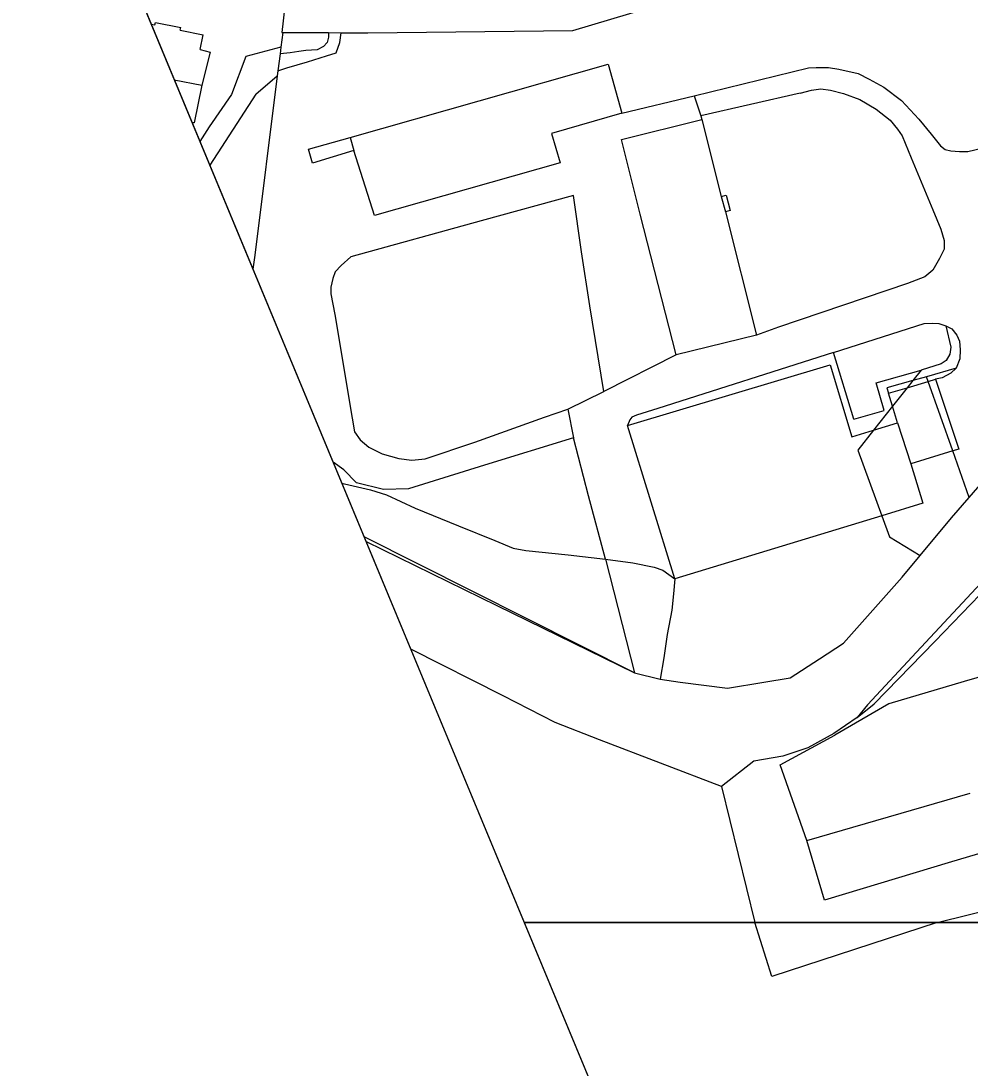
# Model space of a CAD drawing. Extents: x -493753 to -49290, y -1127285 to -112654.
# Drawn here: x -493753.1 to -493575.9, y -1127027.2 to -1126831.6 of the extents above; entities that cross this region are included whole.
import ezdxf

# ---------------------------------------------------------------- set-up
doc = ezdxf.new("R2010")
doc.units = 0
for name, color, linetype in [('Vrstva 1', 7, 'Continuous'), ('Vrstva 11', 7, 'Continuous'), ('Vrstva 5', 7, 'Continuous'), ('Vrstva 60', 7, 'Continuous'), ('Vrstva 7', 7, 'Continuous')]:
    doc.layers.add(name, color=color, linetype=linetype)

msp = doc.modelspace()

# ---------------------------------------------------------------- linework, layer by layer
at = {"layer": 'Vrstva 1'}
msp.add_lwpolyline([(-493753.129, -1126773.634), (-493540.881, -1127284.865), (-492737.61, -1126868.64), (-492950.39, -1126535.73)], dxfattribs=at)
at = {"layer": 'Vrstva 11'}
for points in [[(-493705.14, -1126840.96), (-493703.46, -1126840.41), (-493699.6, -1126839.28), (-493696.06, -1126838.14), (-493694.26, -1126837.57), (-493693.61, -1126835.64), (-493693.34, -1126833.84)], [(-493695.7, -1126833.82), (-493695.71, -1126834.67), (-493695.97, -1126835.64), (-493696.63, -1126836.43), (-493697.81, -1126837.04), (-493699.95, -1126837.17), (-493701.22, -1126837.35), (-493702.84, -1126837.61), (-493704.74, -1126837.8)], [(-493704.23, -1126833.77), (-493704.58, -1126836.55)], [(-493719.67, -1126836.99), (-493717.78, -1126837.49)], [(-493717.78, -1126837.49), (-493719.35, -1126843.65)], [(-493704.58, -1126836.55), (-493711.12, -1126838.29)], [(-493704.74, -1126837.8), (-493705.14, -1126840.96)], [(-493704.58, -1126836.55), (-493704.74, -1126837.8)], [(-493711.12, -1126838.29), (-493713.83, -1126845.35)], [(-493691.65, -1126853.38), (-493643.51, -1126839.73)], [(-493643.51, -1126839.73), (-493640.93, -1126848.87)], [(-493705.14, -1126840.96), (-493705.26, -1126841.91)], [(-493627.43, -1126845.59), (-493606.11, -1126840.38), (-493604.63, -1126840.33), (-493602.35, -1126840.33), (-493600.43, -1126840.61), (-493596.83, -1126841.47), (-493594.77, -1126842.52), (-493592.03, -1126844.03), (-493588.7, -1126846.5), (-493585.5, -1126849.97), (-493583.19, -1126852.79), (-493581.41, -1126854.98), (-493580.59, -1126855.62), (-493579.54, -1126855.9), (-493577.9, -1126855.99), (-493576.35, -1126855.99), (-493573.47, -1126855.3), (-493570.34, -1126854.68)], [(-493724.491, -1126842.614), (-493719.35, -1126843.65)], [(-493719.35, -1126843.65), (-493720.77, -1126850.69)], [(-493705.26, -1126841.91), (-493709.47, -1126875.39), (-493709.805, -1126877.987)], [(-493709.29, -1126845.31), (-493705.26, -1126841.91)], [(-493713.83, -1126845.35), (-493718, -1126851.4)], [(-493709.29, -1126845.31), (-493717.868, -1126858.566)], [(-493640.93, -1126848.87), (-493627.43, -1126845.59)], [(-493627.43, -1126845.59), (-493626.21, -1126849.38)], [(-493607.62, -1126845.13), (-493626.21, -1126849.38)], [(-493607.62, -1126845.13), (-493605.51, -1126844.57), (-493603.78, -1126844.34), (-493602, -1126844.57), (-493599.53, -1126845.21), (-493596.48, -1126846.3), (-493593.46, -1126848.09), (-493590.82, -1126850.19), (-493589.49, -1126851.83), (-493588.62, -1126853.11), (-493586.89, -1126857.18), (-493582.87, -1126866.9), (-493581.37, -1126870.49), (-493580.78, -1126872.64), (-493580.78, -1126874.24), (-493581.64, -1126875.97), (-493582.87, -1126878.15), (-493584.37, -1126879.39), (-493587.57, -1126880.67), (-493611.67, -1126888.84), (-493615.78, -1126890.33)], [(-493640.93, -1126848.87), (-493654.04, -1126852.68)], [(-493626.21, -1126849.38), (-493626, -1126850.02)], [(-493720.77, -1126850.69), (-493721.16, -1126850.636)], [(-493718, -1126851.4), (-493719.701, -1126854.149)], [(-493641.02, -1126853.79), (-493626, -1126850.02)], [(-493626, -1126850.02), (-493622.37, -1126864.41)], [(-493699.46, -1126855.6), (-493691.65, -1126853.38)], [(-493691.65, -1126853.38), (-493690.96, -1126855.81)], [(-493654.04, -1126852.68), (-493652.45, -1126858.14)], [(-493637.53, -1126867.72), (-493641.02, -1126853.79)], [(-493698.72, -1126858.22), (-493699.46, -1126855.6)], [(-493690.96, -1126855.81), (-493698.72, -1126858.22)], [(-493687.09, -1126867.99), (-493690.96, -1126855.81)], [(-493652.45, -1126858.14), (-493687.09, -1126867.99)], [(-493644.31, -1126900.84), (-493646.89, -1126884.84), (-493648.49, -1126874.76), (-493649.99, -1126864.24), (-493667.21, -1126868.97), (-493691.54, -1126875.67)], [(-493622.37, -1126864.41), (-493621.43, -1126864.17)], [(-493622.37, -1126864.41), (-493621.61, -1126867.27)], [(-493621.43, -1126864.17), (-493620.7, -1126867.05)], [(-493620.7, -1126867.05), (-493621.61, -1126867.27)], [(-493621.61, -1126867.27), (-493615.78, -1126890.33)], [(-493630.77, -1126893.99), (-493637.53, -1126867.72)], [(-493691.54, -1126875.67), (-493693.36, -1126877.28), (-493694.49, -1126878.46), (-493694.91, -1126879.7), (-493695.24, -1126881.36), (-493695.24, -1126882.6), (-493694.54, -1126886.46), (-493691.26, -1126905.83), (-493690.88, -1126908.38)], [(-493601.39, -1126893.55), (-493584.47, -1126888.14), (-493583.01, -1126888.05), (-493581.77, -1126888.14), (-493580.45, -1126888.57)], [(-493580.45, -1126888.57), (-493579.5, -1126892.55), (-493579.69, -1126893.88), (-493580.35, -1126895.02), (-493581.3, -1126895.68), (-493585.04, -1126896.82)], [(-493580.45, -1126888.57), (-493579.31, -1126889.14), (-493578.41, -1126890.32), (-493577.89, -1126891.46), (-493577.75, -1126893.07), (-493577.84, -1126894.73), (-493578.51, -1126896.49)], [(-493615.78, -1126890.33), (-493630.77, -1126893.99)], [(-493630.77, -1126893.99), (-493644.31, -1126900.84)], [(-493601.39, -1126893.55), (-493634.24, -1126903.98), (-493638.18, -1126905.24), (-493639.08, -1126905.65), (-493639.44, -1126906.13), (-493639.87, -1126907.19)], [(-493597.6, -1126905.99), (-493601.39, -1126893.55)], [(-493639.87, -1126907.19), (-493602.06, -1126895.82)], [(-493602.06, -1126895.82), (-493598.01, -1126909.27)], [(-493578.51, -1126896.49), (-493584.07, -1126898.06)], [(-493578.51, -1126896.49), (-493579.5, -1126897.43), (-493581.11, -1126898.29), (-493582.36, -1126898.53)], [(-493593.43, -1126899.19), (-493585.04, -1126896.82)], [(-493585.04, -1126896.82), (-493586.59, -1126898.77)], [(-493584.07, -1126898.06), (-493586.59, -1126898.77)], [(-493583.75, -1126898.95), (-493584.07, -1126898.06)], [(-493583.75, -1126898.95), (-493582.36, -1126898.53)], [(-493582.36, -1126898.53), (-493578.01, -1126911.57)], [(-493591.95, -1126904.39), (-493593.43, -1126899.19)], [(-493586.59, -1126898.77), (-493591.44, -1126900.14), (-493591.12, -1126901.17)], [(-493591.12, -1126901.17), (-493587.66, -1126900.13)], [(-493587.66, -1126900.13), (-493590.4, -1126903.58)], [(-493586.59, -1126898.77), (-493587.66, -1126900.13)], [(-493587.66, -1126900.13), (-493583.75, -1126898.95)], [(-493579.15, -1126911.92), (-493583.75, -1126898.95)], [(-493651.04, -1126904.14), (-493644.31, -1126900.84)], [(-493590.4, -1126903.58), (-493591.12, -1126901.17)], [(-493690.88, -1126908.38), (-493689.81, -1126909.88), (-493688.15, -1126911.23), (-493685.68, -1126912.46), (-493682.57, -1126913.37), (-493680.15, -1126913.64), (-493677.63, -1126913.43), (-493668.41, -1126910.31), (-493655.37, -1126905.59), (-493651.04, -1126904.14)], [(-493651.04, -1126904.14), (-493649.97, -1126909.51)], [(-493597.6, -1126905.99), (-493591.95, -1126904.39)], [(-493590.4, -1126903.58), (-493593.93, -1126908.05)], [(-493589.46, -1126906.7), (-493590.4, -1126903.58)], [(-493631.03, -1126935.82), (-493639.87, -1126907.19)], [(-493598.01, -1126909.27), (-493593.93, -1126908.05)], [(-493593.93, -1126908.05), (-493596.88, -1126911.77), (-493592.38, -1126924.02)], [(-493593.93, -1126908.05), (-493589.46, -1126906.7)], [(-493589.46, -1126906.7), (-493587, -1126914.31)], [(-493649.97, -1126909.51), (-493666.55, -1126914.61), (-493680.74, -1126919), (-493685.46, -1126919.11), (-493690.45, -1126917.87), (-493692.87, -1126915.46), (-493694.834, -1126914.047)], [(-493647.14, -1126920.28), (-493649.97, -1126909.51)], [(-493579.15, -1126911.92), (-493587, -1126914.31)], [(-493578.01, -1126911.57), (-493579.15, -1126911.92)], [(-493576.06, -1126920.62), (-493579.15, -1126911.92)], [(-493587, -1126914.31), (-493584.75, -1126921.69)], [(-493693.218, -1126917.938), (-493692.7, -1126918.06)], [(-493692.7, -1126918.06), (-493687.85, -1126919.17)], [(-493576.06, -1126920.62), (-493572.42, -1126916.39)], [(-493687.85, -1126919.17), (-493684.9, -1126920.13)], [(-493684.9, -1126920.13), (-493679.5, -1126922.59)], [(-493643.96, -1126932.13), (-493647.14, -1126920.28)], [(-493584.75, -1126921.69), (-493592.38, -1126924.02)], [(-493585.23, -1126931.45), (-493579.38, -1126924.42), (-493576.06, -1126920.62)], [(-493679.5, -1126922.59), (-493671.46, -1126925.93)], [(-493671.46, -1126925.93), (-493664.63, -1126928.64)], [(-493592.38, -1126924.02), (-493631.03, -1126935.82)], [(-493592.38, -1126924.02), (-493590.93, -1126927.97), (-493585.23, -1126931.45)], [(-493638.55, -1126953.35), (-493689.043, -1126927.994)], [(-493688.683, -1126928.862), (-493664.25, -1126940.77), (-493638.55, -1126953.35)], [(-493664.63, -1126928.64), (-493661.21, -1126930.07)], [(-493661.21, -1126930.07), (-493658.83, -1126930.54)], [(-493658.83, -1126930.54), (-493650.96, -1126931.34)], [(-493650.96, -1126931.34), (-493643.96, -1126932.13)], [(-493633.79, -1126954.54), (-493630.03, -1126955.09), (-493621.2, -1126956.2), (-493614.4, -1126955.09), (-493609.53, -1126954.27), (-493604.06, -1126950.77), (-493599.55, -1126947.83), (-493588.62, -1126935.51), (-493585.23, -1126931.45)], [(-493566.25, -1126930.03), (-493563.51, -1126939.46), (-493561.99, -1126944.24), (-493561.99, -1126947.93), (-493562.91, -1126950.03), (-493565.21, -1126951.54), (-493577.04, -1126954.96), (-493591.11, -1126959.17), (-493601.19, -1126965.03)], [(-493643.96, -1126932.13), (-493638.89, -1126932.81), (-493634.93, -1126933.64), (-493633.28, -1126934.21), (-493631.03, -1126935.82)], [(-493643.96, -1126932.13), (-493638.55, -1126953.35)], [(-493571.36, -1126933.88), (-493585.89, -1126949.48), (-493595.05, -1126959.33), (-493597.02, -1126961.68)], [(-493597.02, -1126961.68), (-493593.85, -1126959.16), (-493582.48, -1126947.52), (-493570.76, -1126935.32)], [(-493631.03, -1126935.82), (-493631.29, -1126938.6), (-493631.62, -1126941.65), (-493632.45, -1126946.2), (-493633.11, -1126950.58), (-493633.79, -1126954.54)], [(-493663.08, -1126957.64), (-493680.357, -1126948.916)], [(-493638.55, -1126953.35), (-493633.79, -1126954.54)], [(-493653.36, -1126962.64), (-493663.08, -1126957.64)], [(-493645.1, -1126965.9), (-493653.36, -1126962.64)], [(-493597.02, -1126961.68), (-493601.33, -1126964.71), (-493606.23, -1126967.38), (-493610.85, -1126968.9), (-493616.29, -1126969.88), (-493622.33, -1126974.61)], [(-493611.37, -1126970.54), (-493601.19, -1126965.03)], [(-493622.33, -1126974.61), (-493645.1, -1126965.9)], [(-493606.37, -1126984.69), (-493611.37, -1126970.54)], [(-493622.33, -1126974.61), (-493616.08, -1127000)], [(-493606.37, -1126984.69), (-493575.91, -1126975.8)], [(-493554.78, -1126981.35), (-493579.38, -1126988.64)], [(-493603.11, -1126995.8), (-493606.37, -1126984.69)], [(-493579.38, -1126988.64), (-493603.11, -1126995.8)], [(-493582.08, -1127000), (-493570.73, -1126997.19), (-493562.38, -1126994.2)], [(-493582.08, -1127000), (-493612.91, -1127010.08), (-493616.08, -1127000)]]:
    msp.add_lwpolyline(points, dxfattribs=at)
at = {"layer": 'Vrstva 5'}
for p, q in [((-493728.12, -1126832.37), (-493728.03, -1126831.92)), ((-493728.03, -1126831.92), (-493723.28, -1126832.87)), ((-493728.801, -1126832.232), (-493728.12, -1126832.37)), ((-493723.38, -1126833.38), (-493723.28, -1126832.87)), ((-493723.38, -1126833.38), (-493719.12, -1126834.23)), ((-493719.67, -1126836.99), (-493719.12, -1126834.23))]:
    msp.add_line(p, q, dxfattribs=at)
at = {"layer": 'Vrstva 60'}
msp.add_line((-493750, -1126781.171), (-493659.148, -1127000), dxfattribs=at)
for points in [[(-493659.148, -1127000), (-493125, -1127000), (-493125, -1126587.478)], [(-493659.148, -1127000), (-493540.881, -1127284.865), (-493125, -1127069.371)], [(-493125, -1127069.371), (-493125, -1127000), (-493659.148, -1127000)]]:
    msp.add_lwpolyline(points, dxfattribs=at)
at = {"layer": 'Vrstva 7'}
for p, q in [((-493650.11, -1126833.42), (-493569.68, -1126809.35)), ((-493688.36, -1126833.87), (-493650.11, -1126833.42))]:
    msp.add_line(p, q, dxfattribs=at)
for points in [[(-493703.52, -1126826.07), (-493704.44, -1126833.77)], [(-493704.44, -1126833.77), (-493704.23, -1126833.77), (-493695.7, -1126833.82), (-493693.34, -1126833.84), (-493688.36, -1126833.87)]]:
    msp.add_lwpolyline(points, dxfattribs=at)

doc.saveas('drawing.dxf')
